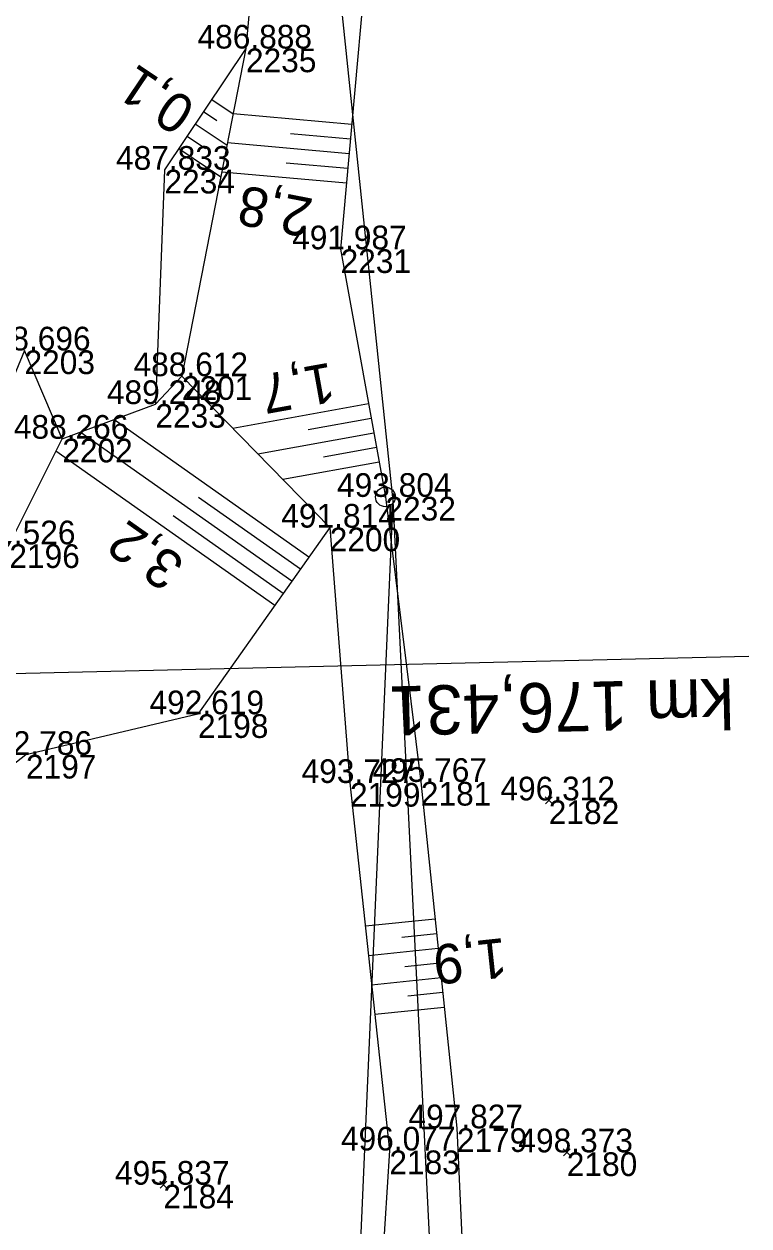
# Model space of a CAD drawing. Extents: x -1234191 to 23050, y -1290331 to -741191.
# Drawn here: x -864626.6 to -864589.9, y -1102605.7 to -1102544.8 of the extents above; entities that cross this region are included whole.
import ezdxf

# ---------------------------------------------------------------- set-up
doc = ezdxf.new("R2010")
doc.units = 0
for name, color, linetype in [('Vrstva 48', 7, 'Continuous'), ('Vrstva 49', 7, 'Continuous'), ('Vrstva 5', 7, 'Continuous'), ('Vrstva 53', 7, 'Continuous'), ('Vrstva 55', 7, 'Continuous'), ('Vrstva 60', 7, 'Continuous'), ('Vrstva 61', 7, 'Continuous')]:
    doc.layers.add(name, color=color, linetype=linetype)

msp = doc.modelspace()

# ---------------------------------------------------------------- linework, layer by layer
at = {"layer": 'Vrstva 48'}
for p, q in [((-864617.132, -1102548.612), (-864616.048, -1102549.34)), ((-864617.55, -1102549.235), (-864616.877, -1102549.687)), ((-864610.039, -1102549.881), (-864616.048, -1102549.34)), ((-864617.968, -1102549.857), (-864616.36, -1102550.937)), ((-864618.386, -1102550.48), (-864617.451, -1102551.108)), ((-864610.106, -1102550.628), (-864613.149, -1102550.354)), ((-864618.804, -1102551.102), (-864616.672, -1102552.535)), ((-864610.174, -1102551.375), (-864616.337, -1102550.82)), ((-864610.241, -1102552.122), (-864613.361, -1102551.841)), ((-864610.308, -1102552.869), (-864616.626, -1102552.3)), ((-864609.19, -1102564.053), (-864616.063, -1102565.297)), ((-864612.214, -1102571.818), (-864622.098, -1102564.844)), ((-864609.057, -1102564.791), (-864612.244, -1102565.368)), ((-864613.079, -1102573.043), (-864623.801, -1102565.479)), ((-864608.923, -1102565.529), (-864614.799, -1102566.592)), ((-864613.944, -1102574.269), (-864625.024, -1102566.452)), ((-864608.79, -1102566.267), (-864611.478, -1102566.754)), ((-864608.656, -1102567.005), (-864613.535, -1102567.888)), ((-864612.647, -1102572.43), (-864617.798, -1102568.796)), ((-864613.511, -1102573.656), (-864619.082, -1102569.726)), ((-864605.82, -1102590.166), (-864609.354, -1102590.533)), ((-864605.742, -1102590.912), (-864607.508, -1102591.096)), ((-864605.665, -1102591.658), (-864609.195, -1102592.025)), ((-864605.587, -1102592.404), (-864607.351, -1102592.587)), ((-864605.51, -1102593.15), (-864609.035, -1102593.516)), ((-864605.432, -1102593.896), (-864607.194, -1102594.079)), ((-864605.355, -1102594.642), (-864608.875, -1102595.008))]:
    msp.add_line(p, q, dxfattribs=at)
at = {"layer": 'Vrstva 49'}
for p, q in [((-864599.882, -1102584.323), (-864600.244, -1102583.977)), ((-864600.236, -1102584.331), (-864599.89, -1102583.969)), ((-864598.969, -1102602.164), (-864599.331, -1102601.82)), ((-864599.322, -1102602.173), (-864598.978, -1102601.811)), ((-864619.401, -1102603.803), (-864619.763, -1102603.459)), ((-864619.754, -1102603.812), (-864619.41, -1102603.45))]:
    msp.add_line(p, q, dxfattribs=at)
for points in [[(-864613.106, -1102519.534), (-864608.731, -1102535.344), (-864610.609, -1102556.214), (-864608.338, -1102568.764), (-864606.542, -1102583.213), (-864604.718, -1102600.772), (-864603.921, -1102618.075), (-864604.786, -1102634.966), (-864612.713, -1102666.617), (-864618.494, -1102687.09), (-864622.775, -1102711.543), (-864625.95, -1102723.573), (-864629.27, -1102725.988), (-864634.461, -1102727.636), (-864635.275, -1102725.011)], [(-864617.004, -1102519.74), (-864614.172, -1102532.434), (-864615.402, -1102546.037), (-864618.648, -1102562.646), (-864611.16, -1102570.323), (-864610.132, -1102583.267), (-864608.138, -1102601.898), (-864609.196, -1102618.623), (-864609.582, -1102636.926), (-864613.842, -1102655.868), (-864618.302, -1102672.622), (-864622.268, -1102683.945), (-864627.676, -1102705.046), (-864627.294, -1102721.286), (-864630.384, -1102724.231), (-864635.275, -1102725.011)], [(-864615.402, -1102546.037), (-864619.53, -1102552.183), (-864619.99, -1102564.059)], [(-864624.706, -1102565.816), (-864626.619, -1102561.34), (-864630.182, -1102569.947), (-864637.196, -1102577.323)], [(-864627.676, -1102705.046), (-864630.183, -1102716.52), (-864631.174, -1102719.535), (-864638.752, -1102715.251), (-864639.483, -1102710.021), (-864638.88, -1102694.349), (-864638.117, -1102682.338), (-864637.82, -1102665.455), (-864639.031, -1102633.454), (-864639.918, -1102617.134), (-864639.253, -1102592.265), (-864636.142, -1102586.379), (-864633.035, -1102578.956), (-864627.386, -1102571.169), (-864624.706, -1102565.816), (-864619.99, -1102564.059), (-864618.648, -1102562.646)], [(-864611.16, -1102570.323), (-864617.834, -1102579.783), (-864626.546, -1102581.842), (-864634.835, -1102588.338), (-864637.585, -1102593.088), (-864638.093, -1102601.894), (-864637.883, -1102608.98), (-864639.205, -1102618.186), (-864637.886, -1102622.617), (-864637.628, -1102630.461), (-864637.173, -1102646.572), (-864636.24, -1102660.531), (-864636.257, -1102663.054), (-864637.245, -1102666.193), (-864637.127, -1102682.32), (-864637.223, -1102694.239), (-864637.961, -1102712.375), (-864631.796, -1102716.231)]]:
    msp.add_lwpolyline(points, dxfattribs=at)
at = {"layer": 'Vrstva 5'}
msp.add_line((-864589.924, -1102576.855), (-864646.541, -1102578.194), dxfattribs=at)
at = {"layer": 'Vrstva 53'}
msp.add_line((-864608.337, -1102568.814), (-864608.339, -1102568.714), dxfattribs=at)
msp.add_lwpolyline([(-864685.34, -1102369.7), (-864652.19, -1102431.45), (-864651.08, -1102433.92), (-864649.81, -1102436.72), (-864644.67, -1102440.9), (-864637.86, -1102447.68), (-864634.66, -1102450.05), (-864628.74, -1102455.44), (-864614.16, -1102466.94), (-864608.82, -1102469.48), (-864608.15, -1102493.66), (-864617.6, -1102495.16), (-864625.8, -1102502.03), (-864631.68, -1102514.84), (-864618.76, -1102517.37), (-864614.67, -1102518.17), (-864613.23, -1102518.45), (-864607.97, -1102568.96), (-864604.71, -1102634.96), (-864611.4, -1102663.26), (-864622.78, -1102711.51), (-864635.49, -1102733.5), (-864648.81, -1102800.46)], dxfattribs=at)
msp.add_circle((-864608.338, -1102568.764), 0.499, dxfattribs=at)
at = {"layer": 'Vrstva 55'}
msp.add_lwpolyline([(-864685.34, -1102369.7), (-864652.19, -1102431.45), (-864635.26, -1102468.98), (-864625.8, -1102502.03), (-864631.68, -1102514.84), (-864613.23, -1102518.45), (-864607.97, -1102568.96), (-864611.13, -1102641.68), (-864611.4, -1102663.26), (-864622.78, -1102711.51), (-864635.49, -1102733.5), (-864648.81, -1102800.46), (-864676.09, -1102867.88), (-864677.03, -1102870.08)], dxfattribs=at)
at = {"layer": 'Vrstva 60'}
for p, q in [((-864615.402, -1102546.037), (-864615.402, -1102546.037)), ((-864619.53, -1102552.183), (-864619.53, -1102552.183)), ((-864610.609, -1102556.214), (-864610.609, -1102556.214)), ((-864626.619, -1102561.34), (-864626.619, -1102561.34)), ((-864618.648, -1102562.646), (-864618.648, -1102562.646)), ((-864619.99, -1102564.059), (-864619.99, -1102564.059)), ((-864624.706, -1102565.816), (-864624.706, -1102565.816)), ((-864608.338, -1102568.764), (-864608.338, -1102568.764)), ((-864611.16, -1102570.323), (-864611.16, -1102570.323)), ((-864617.834, -1102579.783), (-864617.834, -1102579.783)), ((-864626.546, -1102581.842), (-864626.546, -1102581.842)), ((-864610.132, -1102583.267), (-864610.132, -1102583.267)), ((-864606.542, -1102583.213), (-864606.542, -1102583.213)), ((-864600.063, -1102584.15), (-864600.063, -1102584.15)), ((-864604.718, -1102600.772), (-864604.718, -1102600.772)), ((-864608.138, -1102601.898), (-864608.138, -1102601.898)), ((-864599.15, -1102601.992), (-864599.15, -1102601.992)), ((-864619.582, -1102603.631), (-864619.582, -1102603.631))]:
    msp.add_line(p, q, dxfattribs=at)

# ---------------------------------------------------------------- texts
at = {"layer": 'Vrstva 48'}
for s, rotation, p in [('0,1', 146.11247, (-864617.843, -1102548.856)), ('2,8', 168.94172, (-864611.921, -1102553.671)), ('1,7', 190.25703, (-864611.12, -1102561.944)), ('3,2', 144.79715, (-864618.398, -1102572.007)), ('1,9', 186.10888, (-864602.301, -1102591.117))]:
    msp.add_text(s, height=2, rotation=rotation, dxfattribs=at).set_placement(p)
at = {"layer": 'Vrstva 5'}
msp.add_text('km 176,431', height=2.5, rotation=181.35523, dxfattribs=at).set_placement((-864590.708, -1102577.963))
at = {"layer": 'Vrstva 60'}
for s, p in [('2235', (-864615.402, -1102547.237)), ('2234', (-864619.53, -1102553.383)), ('2231', (-864610.609, -1102557.414)), ('2203', (-864626.619, -1102562.54)), ('2201', (-864618.648, -1102563.846)), ('2233', (-864619.99, -1102565.259)), ('2202', (-864624.706, -1102567.016)), ('2232', (-864608.338, -1102569.964)), ('2200', (-864611.16, -1102571.523)), ('2196', (-864627.386, -1102572.369)), ('2198', (-864617.834, -1102580.983)), ('2197', (-864626.546, -1102583.042)), ('2199', (-864610.132, -1102584.467)), ('2181', (-864606.542, -1102584.413)), ('2182', (-864600.063, -1102585.35)), ('2179', (-864604.718, -1102601.972)), ('2183', (-864608.138, -1102603.098)), ('2180', (-864599.15, -1102603.192)), ('2184', (-864619.582, -1102604.831))]:
    msp.add_text(s, height=1.2, dxfattribs=at).set_placement(p)
at = {"layer": 'Vrstva 61'}
for s, p in [('486.888', (-864617.856, -1102546.037)), ('487.833', (-864621.982, -1102552.183)), ('491.987', (-864613.061, -1102556.214)), ('488.696', (-864629.071, -1102561.34)), ('488.612', (-864621.096, -1102562.646)), ('489.248', (-864622.444, -1102564.059)), ('488.266', (-864627.158, -1102565.816)), ('493.804', (-864610.789, -1102568.764)), ('491.814', (-864613.611, -1102570.323)), ('488.526', (-864629.838, -1102571.169)), ('492.619', (-864620.288, -1102579.783)), ('492.786', (-864628.998, -1102581.842)), ('493.727', (-864612.584, -1102583.267)), ('495.767', (-864608.994, -1102583.213)), ('496.312', (-864602.511, -1102584.15)), ('497.827', (-864607.17, -1102600.772)), ('496.077', (-864610.59, -1102601.898)), ('498.373', (-864601.602, -1102601.992)), ('495.837', (-864622.034, -1102603.631))]:
    msp.add_text(s, height=1.2, dxfattribs=at).set_placement(p)

doc.saveas('drawing.dxf')
